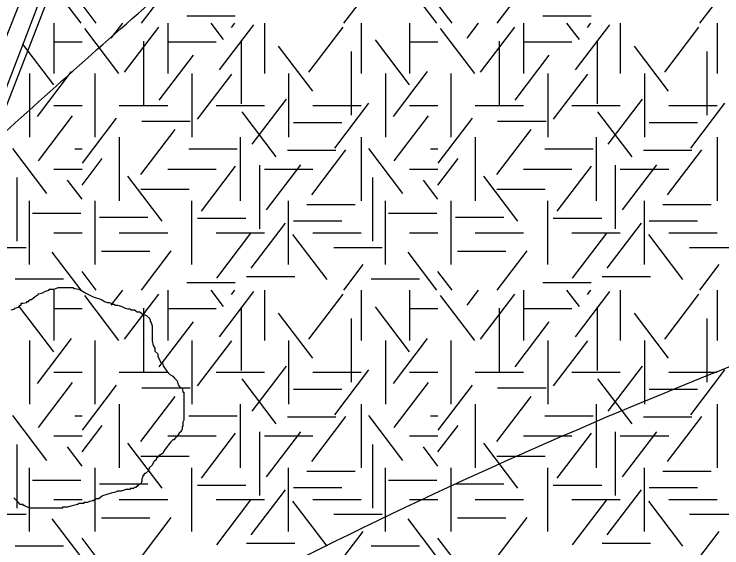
# Model space of a CAD drawing. Extents: x 419101 to 420177, y 4451541 to 4452254.
# Drawn here: x 419832.5 to 419852.14, y 4451559.13 to 4451573.95 of the extents above; entities that cross this region are included whole.
import ezdxf

# ---------------------------------------------------------------- set-up
doc = ezdxf.new("R2010")
doc.units = 0
for name, color, linetype in [('2_KADASTRO', 7, 'Continuous'), ('3_HALİHAZIR', 7, 'Continuous'), ('Level 27', 7, 'Continuous'), ('Level 3', 7, 'Continuous'), ('Level 41', 7, 'Continuous')]:
    doc.layers.add(name, color=color, linetype=linetype)

msp = doc.modelspace()

# ---------------------------------------------------------------- linework, layer by layer
at = {"layer": '2_KADASTRO'}
msp.add_lwpolyline([(419820.264, 4451544.16), (419824.813, 4451554.446), (419833.565, 4451576.576), (419844.774, 4451607.102), (419842.324, 4451608.225), (419840.963, 4451614.622), (419846.138, 4451628.013), (419847.053, 4451634.549), (419851.843, 4451647.558), (419857.463, 4451659.852), (419863.066, 4451672.719), (419864.62, 4451681.733)], dxfattribs=at)
at = {"layer": '3_HALİHAZIR'}
msp.add_lwpolyline([(419829.301, 4451563.74), (419837.458, 4451584.756), (419842.995, 4451599.096)], dxfattribs=at)
for points in [[(419830.585, 4451569.182), (419835.774, 4451573.831), (419840.974, 4451578.331), (419857.814, 4451590.841), (419892.084, 4451597.601), (419927.345, 4451605.321), (419938.763, 4451608.51), (419942.048, 4451608.213)], [(419823.158, 4451549.789), (419823.164, 4451549.79), (419829.854, 4451552.83), (419838.324, 4451557.73), (419864.054, 4451568.471), (419874.464, 4451571.841), (419888.954, 4451576.141), (419895.924, 4451578.691), (419906.074, 4451583.863), (419936.516, 4451595.874), (419942.649, 4451595.582)]]:
    msp.add_spline(points, degree=3, dxfattribs=at)
at = {"layer": 'Level 27'}
msp.add_lwpolyline([(419821.645, 4451544.146), (419841.853, 4451596.911), (419841.086, 4451597.205), (419843.589, 4451603.724), (419844.35, 4451603.432)], dxfattribs=at)
at = {"layer": 'Level 3'}
for points in [[(419833.265, 4451566.21), (419833.369, 4451566.262), (419833.472, 4451566.288), (419833.472, 4451566.314), (419833.498, 4451566.314), (419833.524, 4451566.314), (419833.602, 4451566.314), (419833.732, 4451566.366), (419833.836, 4451566.366), (419833.913, 4451566.366), (419833.965, 4451566.366), (419834.043, 4451566.366), (419834.095, 4451566.366), (419834.121, 4451566.366), (419834.173, 4451566.34), (419834.303, 4451566.314), (419834.484, 4451566.21), (419834.692, 4451566.106), (419834.925, 4451566.028), (419835.003, 4451565.976), (419835.081, 4451565.95), (419835.133, 4451565.95), (419835.185, 4451565.924), (419835.236, 4451565.898), (419835.262, 4451565.898), (419835.314, 4451565.872), (419835.366, 4451565.872), (419835.47, 4451565.846), (419835.574, 4451565.794), (419835.651, 4451565.768), (419835.703, 4451565.768), (419835.755, 4451565.742), (419835.807, 4451565.742), (419835.833, 4451565.742), (419835.911, 4451565.691), (419835.989, 4451565.691), (419836.041, 4451565.639), (419836.092, 4451565.613), (419836.17, 4451565.587), (419836.222, 4451565.535), (419836.248, 4451565.535), (419836.274, 4451565.457), (419836.274, 4451565.431), (419836.3, 4451565.379), (419836.326, 4451565.301), (419836.326, 4451565.275), (419836.326, 4451565.197), (419836.326, 4451565.145), (419836.326, 4451565.067), (419836.326, 4451565.041), (419836.326, 4451564.963), (419836.326, 4451564.886), (419836.352, 4451564.756), (419836.404, 4451564.678), (419836.404, 4451564.6), (419836.482, 4451564.522), (419836.482, 4451564.444), (419836.533, 4451564.366), (419836.559, 4451564.288), (419836.611, 4451564.262), (419836.637, 4451564.184), (419836.689, 4451564.106), (419836.741, 4451564.029), (419836.819, 4451563.951), (419836.897, 4451563.899), (419836.948, 4451563.847), (419836.974, 4451563.821), (419837.026, 4451563.769), (419837.052, 4451563.665), (419837.104, 4451563.587), (419837.156, 4451563.561), (419837.182, 4451563.483), (419837.182, 4451563.457), (419837.208, 4451563.457), (419837.208, 4451563.431), (419837.208, 4451563.405), (419837.208, 4451563.353), (419837.208, 4451563.25), (419837.208, 4451563.198), (419837.208, 4451563.12), (419837.208, 4451563.042), (419837.208, 4451562.964), (419837.208, 4451562.886), (419837.208, 4451562.808), (419837.208, 4451562.756), (419837.208, 4451562.678), (419837.182, 4451562.626), (419837.182, 4451562.522), (419837.156, 4451562.496), (419837.156, 4451562.419), (419837.13, 4451562.393), (419837.13, 4451562.367), (419837.078, 4451562.315), (419837.026, 4451562.237), (419837, 4451562.237), (419837, 4451562.211), (419836.974, 4451562.185), (419836.948, 4451562.159), (419836.948, 4451562.133), (419836.923, 4451562.133), (419836.897, 4451562.133)], [(419832.409, 4451565.742), (419832.513, 4451565.768), (419832.513, 4451565.794), (419832.616, 4451565.82), (419832.668, 4451565.872), (419832.694, 4451565.872), (419832.694, 4451565.898), (419832.694, 4451565.924), (419832.746, 4451565.924), (419832.85, 4451565.95), (419832.85, 4451565.976), (419832.876, 4451565.976), (419832.902, 4451565.976), (419832.902, 4451566.002), (419832.954, 4451566.028), (419832.98, 4451566.028), (419833.031, 4451566.08), (419833.109, 4451566.132), (419833.161, 4451566.158), (419833.161, 4451566.184), (419833.265, 4451566.21)], [(419836.897, 4451562.133), (419836.845, 4451562.081), (419836.689, 4451561.873), (419836.637, 4451561.795), (419836.611, 4451561.743), (419836.585, 4451561.743), (419836.559, 4451561.717), (419836.533, 4451561.717), (419836.533, 4451561.691), (419836.507, 4451561.691), (419836.507, 4451561.665), (419836.482, 4451561.665), (419836.482, 4451561.639), (419836.456, 4451561.639), (419836.43, 4451561.562), (419836.404, 4451561.562), (419836.378, 4451561.536), (419836.326, 4451561.432), (419836.248, 4451561.354), (419836.222, 4451561.276), (419836.144, 4451561.198), (419836.118, 4451561.198), (419836.092, 4451561.172), (419836.092, 4451561.146), (419836.066, 4451561.146), (419836.066, 4451561.12), (419836.041, 4451561.042), (419836.041, 4451560.99), (419836.015, 4451560.912), (419835.937, 4451560.886), (419835.937, 4451560.86), (419835.911, 4451560.86), (419835.911, 4451560.834), (419835.885, 4451560.834), (419835.885, 4451560.808), (419835.859, 4451560.808), (419835.833, 4451560.808), (419835.807, 4451560.783), (419835.781, 4451560.783), (419835.755, 4451560.783), (419835.729, 4451560.783), (419835.703, 4451560.757), (419835.677, 4451560.757), (419835.651, 4451560.757), (419835.625, 4451560.757), (419835.6, 4451560.757), (419835.522, 4451560.731), (419835.47, 4451560.705), (419835.392, 4451560.705), (419835.366, 4451560.705), (419835.314, 4451560.679), (419835.185, 4451560.653), (419834.951, 4451560.575), (419834.847, 4451560.497), (419834.769, 4451560.497), (419834.744, 4451560.471), (419834.718, 4451560.471), (419834.692, 4451560.445), (419834.666, 4451560.445), (419834.588, 4451560.419), (419834.536, 4451560.393), (419834.51, 4451560.393), (419834.484, 4451560.393), (419834.458, 4451560.393), (419834.432, 4451560.393), (419834.432, 4451560.367), (419834.406, 4451560.367), (419834.38, 4451560.367), (419834.303, 4451560.367), (419834.251, 4451560.341), (419834.147, 4451560.315), (419834.069, 4451560.289), (419833.965, 4451560.263), (419833.913, 4451560.263), (419833.887, 4451560.263), (419833.862, 4451560.263), (419833.836, 4451560.263), (419833.836, 4451560.237), (419833.81, 4451560.237), (419833.784, 4451560.237), (419833.758, 4451560.237), (419833.732, 4451560.237), (419833.706, 4451560.237), (419833.68, 4451560.237), (419833.654, 4451560.237), (419833.628, 4451560.237), (419833.602, 4451560.237), (419833.524, 4451560.237), (419833.472, 4451560.237), (419833.395, 4451560.237), (419833.343, 4451560.237), (419833.317, 4451560.237), (419833.291, 4451560.237), (419833.239, 4451560.237), (419833.161, 4451560.237), (419833.135, 4451560.237), (419833.083, 4451560.237), (419833.057, 4451560.237), (419833.005, 4451560.237), (419832.98, 4451560.237), (419832.954, 4451560.237)], [(419832.954, 4451560.237), (419832.928, 4451560.237), (419832.798, 4451560.289), (419832.772, 4451560.315), (419832.746, 4451560.315), (419832.746, 4451560.341), (419832.668, 4451560.341), (419832.616, 4451560.393), (419832.539, 4451560.471), (419832.487, 4451560.523)]]:
    msp.add_lwpolyline(points, dxfattribs=at)
at = {"layer": 'Level 41'}
for p, q in [((419834.353, 4451573.701), (419833.551, 4451574.757)), ((419836.029, 4451573.701), (419836.858, 4451574.792)), ((419844.232, 4451573.701), (419843.43, 4451574.757)), ((419845.908, 4451573.701), (419846.737, 4451574.792)), ((419841.649, 4451573.701), (419842.186, 4451574.407)), ((419851.528, 4451573.701), (419852.065, 4451574.407)), ((419834.776, 4451573.701), (419834.382, 4451574.219)), ((419844.655, 4451573.701), (419844.261, 4451574.219)), ((419837.291, 4451573.907), (419838.634, 4451573.907)), ((419847.17, 4451573.907), (419848.513, 4451573.907)), ((419833.594, 4451573.701), (419833.594, 4451572.303)), ((419833.594, 4451573.701), (419833.594, 4451572.303)), ((419835.403, 4451572.303), (419834.454, 4451573.553)), ((419835.192, 4451573.284), (419835.509, 4451573.701)), ((419835.563, 4451572.338), (419836.512, 4451573.588)), ((419836.758, 4451573.701), (419836.758, 4451572.303)), ((419838.307, 4451573.249), (419837.963, 4451573.701)), ((419838.2, 4451572.407), (419839.15, 4451573.657)), ((419838.533, 4451573.581), (419838.624, 4451573.701)), ((419839.444, 4451573.701), (419839.444, 4451572.303)), ((419840.677, 4451572.338), (419841.626, 4451573.588)), ((419842.13, 4451573.701), (419842.13, 4451572.303)), ((419843.473, 4451573.701), (419843.473, 4451572.303)), ((419843.473, 4451573.701), (419843.473, 4451572.303)), ((419845.282, 4451572.303), (419844.333, 4451573.553)), ((419845.071, 4451573.284), (419845.388, 4451573.701)), ((419845.442, 4451572.338), (419846.391, 4451573.588)), ((419846.637, 4451573.701), (419846.637, 4451572.303)), ((419848.186, 4451573.249), (419847.842, 4451573.701)), ((419848.079, 4451572.407), (419849.029, 4451573.657)), ((419848.412, 4451573.581), (419848.503, 4451573.701)), ((419849.323, 4451573.701), (419849.323, 4451572.303)), ((419850.556, 4451572.338), (419851.505, 4451573.588)), ((419852.009, 4451573.701), (419852.009, 4451572.303)), ((419833.594, 4451573.187), (419834.382, 4451573.187)), ((419836.083, 4451573.199), (419836.083, 4451571.432)), ((419836.758, 4451573.187), (419838.101, 4451573.187)), ((419838.8, 4451573.234), (419838.8, 4451571.467)), ((419843.474, 4451571.987), (419842.525, 4451573.236)), ((419843.473, 4451573.187), (419844.261, 4451573.187)), ((419845.962, 4451573.199), (419845.962, 4451571.432)), ((419846.637, 4451573.187), (419847.98, 4451573.187)), ((419848.679, 4451573.234), (419848.679, 4451571.467)), ((419833.595, 4451571.987), (419832.737, 4451573.116)), ((419840.784, 4451571.812), (419839.835, 4451573.061)), ((419850.663, 4451571.812), (419849.714, 4451573.061)), ((419836.523, 4451571.566), (419837.472, 4451572.816)), ((419841.848, 4451572.913), (419841.848, 4451571.146)), ((419846.402, 4451571.566), (419847.351, 4451572.816)), ((419851.727, 4451572.913), (419851.727, 4451571.146)), ((419832.923, 4451572.303), (419832.923, 4451570.536)), ((419832.923, 4451572.303), (419832.923, 4451570.536)), ((419833.143, 4451571.11), (419834.092, 4451572.36)), ((419834.744, 4451570.536), (419834.744, 4451572.303)), ((419837.43, 4451572.303), (419837.43, 4451570.536)), ((419837.589, 4451571.041), (419838.538, 4451572.291)), ((419840.116, 4451572.303), (419840.116, 4451570.536)), ((419842.802, 4451572.303), (419842.802, 4451570.536)), ((419842.802, 4451572.303), (419842.802, 4451570.536)), ((419843.022, 4451571.11), (419843.971, 4451572.36)), ((419844.623, 4451570.536), (419844.623, 4451572.303)), ((419847.309, 4451572.303), (419847.309, 4451570.536)), ((419847.468, 4451571.041), (419848.417, 4451572.291)), ((419849.995, 4451572.303), (419849.995, 4451570.536)), ((419839.106, 4451570.34), (419840.057, 4451571.589)), ((419848.985, 4451570.34), (419849.936, 4451571.589)), ((419833.594, 4451571.419), (419834.382, 4451571.419)), ((419835.415, 4451571.419), (419836.758, 4451571.419)), ((419838.101, 4451571.419), (419839.444, 4451571.419)), ((419840.787, 4451571.419), (419842.13, 4451571.419)), ((419841.397, 4451570.235), (419842.346, 4451571.485)), ((419843.473, 4451571.419), (419844.261, 4451571.419)), ((419845.294, 4451571.419), (419846.637, 4451571.419)), ((419847.98, 4451571.419), (419849.323, 4451571.419)), ((419850.666, 4451571.419), (419852.009, 4451571.419)), ((419851.276, 4451570.235), (419852.225, 4451571.485)), ((419839.772, 4451569.99), (419838.822, 4451571.239)), ((419849.651, 4451569.99), (419848.701, 4451571.239)), ((419833.169, 4451569.884), (419834.119, 4451571.133)), ((419834.392, 4451569.815), (419835.341, 4451571.064)), ((419843.048, 4451569.884), (419843.998, 4451571.133)), ((419844.271, 4451569.815), (419845.22, 4451571.064)), ((419836.039, 4451570.985), (419837.382, 4451570.985)), ((419840.247, 4451570.949), (419841.59, 4451570.949)), ((419845.918, 4451570.985), (419847.261, 4451570.985)), ((419850.126, 4451570.949), (419851.469, 4451570.949)), ((419836.017, 4451569.498), (419836.966, 4451570.748)), ((419845.896, 4451569.498), (419846.845, 4451570.748)), ((419835.415, 4451570.536), (419835.415, 4451568.769)), ((419838.773, 4451570.536), (419838.773, 4451568.769)), ((419842.13, 4451570.536), (419842.13, 4451568.769)), ((419845.294, 4451570.536), (419845.294, 4451568.769)), ((419848.652, 4451570.536), (419848.652, 4451568.769)), ((419852.009, 4451570.536), (419852.009, 4451568.769)), ((419833.408, 4451568.972), (419832.459, 4451570.221)), ((419834.178, 4451570.212), (419834.382, 4451570.212)), ((419837.345, 4451570.212), (419838.688, 4451570.212)), ((419843.287, 4451568.972), (419842.338, 4451570.221)), ((419844.057, 4451570.212), (419844.261, 4451570.212)), ((419847.224, 4451570.212), (419848.567, 4451570.212)), ((419840.087, 4451570.179), (419841.43, 4451570.179)), ((419840.757, 4451568.938), (419841.707, 4451570.188)), ((419849.966, 4451570.179), (419851.309, 4451570.179)), ((419850.636, 4451568.938), (419851.586, 4451570.188)), ((419834.382, 4451569.206), (419834.941, 4451569.942)), ((419844.261, 4451569.206), (419844.82, 4451569.942)), ((419833.594, 4451569.652), (419834.382, 4451569.652)), ((419836.758, 4451569.652), (419838.101, 4451569.652)), ((419837.694, 4451568.482), (419838.644, 4451569.732)), ((419839.305, 4451569.764), (419839.305, 4451567.996)), ((419839.444, 4451569.652), (419840.787, 4451569.652)), ((419839.505, 4451568.518), (419840.454, 4451569.767)), ((419843.473, 4451569.652), (419844.261, 4451569.652)), ((419846.637, 4451569.652), (419847.98, 4451569.652)), ((419847.573, 4451568.482), (419848.523, 4451569.732)), ((419849.184, 4451569.764), (419849.184, 4451567.996)), ((419849.323, 4451569.652), (419850.666, 4451569.652)), ((419849.384, 4451568.518), (419850.333, 4451569.767)), ((419836.602, 4451568.201), (419835.653, 4451569.451)), ((419846.481, 4451568.201), (419845.532, 4451569.451)), ((419832.569, 4451569.414), (419832.569, 4451567.646)), ((419834.382, 4451568.812), (419833.976, 4451569.346)), ((419842.448, 4451569.414), (419842.448, 4451567.646)), ((419844.261, 4451568.812), (419843.855, 4451569.346)), ((419836.012, 4451569.092), (419837.355, 4451569.092)), ((419845.891, 4451569.092), (419847.234, 4451569.092)), ((419832.923, 4451567.001), (419832.923, 4451568.769)), ((419834.744, 4451567.001), (419834.744, 4451568.769)), ((419837.43, 4451567.001), (419837.43, 4451568.769)), ((419840.116, 4451567.001), (419840.116, 4451568.769)), ((419840.621, 4451568.671), (419841.964, 4451568.671)), ((419842.802, 4451567.001), (419842.802, 4451568.769)), ((419844.623, 4451567.001), (419844.623, 4451568.769)), ((419847.309, 4451567.001), (419847.309, 4451568.769)), ((419849.995, 4451567.001), (419849.995, 4451568.769)), ((419850.5, 4451568.671), (419851.843, 4451568.671)), ((419833.005, 4451568.426), (419834.348, 4451568.426)), ((419834.867, 4451568.32), (419836.21, 4451568.32)), ((419837.584, 4451568.286), (419838.927, 4451568.286)), ((419842.884, 4451568.426), (419844.227, 4451568.426)), ((419844.746, 4451568.32), (419846.089, 4451568.32)), ((419847.463, 4451568.286), (419848.806, 4451568.286)), ((419839.08, 4451566.904), (419840.029, 4451568.154)), ((419840.247, 4451568.215), (419841.59, 4451568.215)), ((419848.959, 4451566.904), (419849.908, 4451568.154)), ((419850.126, 4451568.215), (419851.469, 4451568.215)), ((419833.594, 4451567.885), (419834.382, 4451567.885)), ((419835.415, 4451567.885), (419836.758, 4451567.885)), ((419838.101, 4451567.885), (419839.444, 4451567.885)), ((419838.12, 4451566.625), (419839.069, 4451567.874)), ((419840.787, 4451567.885), (419842.13, 4451567.885)), ((419843.473, 4451567.885), (419844.261, 4451567.885)), ((419845.294, 4451567.885), (419846.637, 4451567.885)), ((419847.98, 4451567.885), (419849.323, 4451567.885)), ((419847.999, 4451566.625), (419848.948, 4451567.874)), ((419850.666, 4451567.885), (419852.009, 4451567.885)), ((419841.183, 4451566.59), (419840.233, 4451567.839)), ((419851.062, 4451566.59), (419850.112, 4451567.839)), ((419831.487, 4451567.478), (419832.83, 4451567.478)), ((419841.366, 4451567.478), (419842.709, 4451567.478)), ((419851.245, 4451567.478), (419852.588, 4451567.478)), ((419834.353, 4451566.292), (419833.551, 4451567.348)), ((419834.921, 4451567.374), (419836.263, 4451567.374)), ((419836.029, 4451566.292), (419836.858, 4451567.383)), ((419844.232, 4451566.292), (419843.43, 4451567.348)), ((419844.8, 4451567.374), (419846.142, 4451567.374)), ((419845.908, 4451566.292), (419846.737, 4451567.383)), ((419841.649, 4451566.292), (419842.186, 4451566.998)), ((419851.528, 4451566.292), (419852.065, 4451566.998)), ((419834.776, 4451566.292), (419834.382, 4451566.81)), ((419844.655, 4451566.292), (419844.261, 4451566.81)), ((419832.526, 4451566.604), (419833.869, 4451566.604)), ((419837.291, 4451566.498), (419838.634, 4451566.498)), ((419838.943, 4451566.673), (419840.286, 4451566.673)), ((419842.405, 4451566.604), (419843.748, 4451566.604)), ((419847.17, 4451566.498), (419848.513, 4451566.498)), ((419848.822, 4451566.673), (419850.165, 4451566.673)), ((419833.594, 4451566.292), (419833.594, 4451564.894)), ((419833.594, 4451566.292), (419833.594, 4451564.894)), ((419835.192, 4451565.875), (419835.509, 4451566.292)), ((419836.758, 4451566.292), (419836.758, 4451564.894)), ((419838.307, 4451565.84), (419837.963, 4451566.292)), ((419838.533, 4451566.172), (419838.624, 4451566.292)), ((419839.444, 4451566.292), (419839.444, 4451564.894)), ((419842.13, 4451566.292), (419842.13, 4451564.894)), ((419843.473, 4451566.292), (419843.473, 4451564.894)), ((419843.473, 4451566.292), (419843.473, 4451564.894)), ((419845.071, 4451565.875), (419845.388, 4451566.292)), ((419846.637, 4451566.292), (419846.637, 4451564.894)), ((419848.186, 4451565.84), (419847.842, 4451566.292)), ((419848.412, 4451566.172), (419848.503, 4451566.292)), ((419849.323, 4451566.292), (419849.323, 4451564.894)), ((419852.009, 4451566.292), (419852.009, 4451564.894)), ((419835.403, 4451564.894), (419834.454, 4451566.144)), ((419835.563, 4451564.929), (419836.512, 4451566.179)), ((419838.2, 4451564.998), (419839.15, 4451566.248)), ((419840.677, 4451564.929), (419841.626, 4451566.179)), ((419845.282, 4451564.894), (419844.333, 4451566.144)), ((419845.442, 4451564.929), (419846.391, 4451566.179)), ((419848.079, 4451564.998), (419849.029, 4451566.248)), ((419850.556, 4451564.929), (419851.505, 4451566.179)), ((419833.595, 4451564.578), (419832.646, 4451565.827)), ((419833.594, 4451565.778), (419834.382, 4451565.778)), ((419836.083, 4451565.79), (419836.083, 4451564.023)), ((419836.758, 4451565.778), (419838.101, 4451565.778)), ((419838.8, 4451565.825), (419838.8, 4451564.058)), ((419843.474, 4451564.578), (419842.525, 4451565.827)), ((419843.473, 4451565.778), (419844.261, 4451565.778)), ((419845.962, 4451565.79), (419845.962, 4451564.023)), ((419846.637, 4451565.778), (419847.98, 4451565.778)), ((419848.679, 4451565.825), (419848.679, 4451564.058)), ((419840.784, 4451564.403), (419839.835, 4451565.652)), ((419841.848, 4451565.504), (419841.848, 4451563.737)), ((419850.663, 4451564.403), (419849.714, 4451565.652)), ((419851.727, 4451565.504), (419851.727, 4451563.737)), ((419836.523, 4451564.157), (419837.472, 4451565.407)), ((419846.402, 4451564.157), (419847.351, 4451565.407)), ((419833.143, 4451563.701), (419834.092, 4451564.951)), ((419843.022, 4451563.701), (419843.971, 4451564.951)), ((419832.923, 4451564.894), (419832.923, 4451563.127)), ((419832.923, 4451564.894), (419832.923, 4451563.127)), ((419834.744, 4451563.127), (419834.744, 4451564.894)), ((419837.43, 4451564.894), (419837.43, 4451563.127)), ((419837.589, 4451563.632), (419838.538, 4451564.882)), ((419840.116, 4451564.894), (419840.116, 4451563.127)), ((419842.802, 4451564.894), (419842.802, 4451563.127)), ((419842.802, 4451564.894), (419842.802, 4451563.127)), ((419844.623, 4451563.127), (419844.623, 4451564.894)), ((419847.309, 4451564.894), (419847.309, 4451563.127)), ((419847.468, 4451563.632), (419848.417, 4451564.882)), ((419849.995, 4451564.894), (419849.995, 4451563.127)), ((419839.106, 4451562.931), (419840.057, 4451564.18)), ((419848.985, 4451562.931), (419849.936, 4451564.18)), ((419833.594, 4451564.01), (419834.382, 4451564.01)), ((419835.415, 4451564.01), (419836.758, 4451564.01)), ((419838.101, 4451564.01), (419839.444, 4451564.01)), ((419840.787, 4451564.01), (419842.13, 4451564.01)), ((419841.397, 4451562.826), (419842.346, 4451564.076)), ((419843.473, 4451564.01), (419844.261, 4451564.01)), ((419845.294, 4451564.01), (419846.637, 4451564.01)), ((419847.98, 4451564.01), (419849.323, 4451564.01)), ((419850.666, 4451564.01), (419852.009, 4451564.01)), ((419851.276, 4451562.826), (419852.225, 4451564.076)), ((419839.772, 4451562.581), (419838.822, 4451563.83)), ((419849.651, 4451562.581), (419848.701, 4451563.83)), ((419833.169, 4451562.475), (419834.119, 4451563.724)), ((419834.392, 4451562.406), (419835.341, 4451563.655)), ((419836.039, 4451563.576), (419837.382, 4451563.576)), ((419840.247, 4451563.54), (419841.59, 4451563.54)), ((419843.048, 4451562.475), (419843.998, 4451563.724)), ((419844.271, 4451562.406), (419845.22, 4451563.655)), ((419845.918, 4451563.576), (419847.261, 4451563.576)), ((419850.126, 4451563.54), (419851.469, 4451563.54)), ((419836.017, 4451562.089), (419836.966, 4451563.339)), ((419845.896, 4451562.089), (419846.845, 4451563.339)), ((419835.415, 4451563.127), (419835.415, 4451561.36)), ((419838.773, 4451563.127), (419838.773, 4451561.36)), ((419842.13, 4451563.127), (419842.13, 4451561.36)), ((419845.294, 4451563.127), (419845.294, 4451561.36)), ((419848.652, 4451563.127), (419848.652, 4451561.36)), ((419852.009, 4451563.127), (419852.009, 4451561.36)), ((419833.408, 4451561.563), (419832.459, 4451562.812)), ((419834.178, 4451562.803), (419834.382, 4451562.803)), ((419837.345, 4451562.803), (419838.688, 4451562.803)), ((419840.087, 4451562.77), (419841.43, 4451562.77)), ((419840.757, 4451561.529), (419841.707, 4451562.779)), ((419843.287, 4451561.563), (419842.338, 4451562.812)), ((419844.057, 4451562.803), (419844.261, 4451562.803)), ((419847.224, 4451562.803), (419848.567, 4451562.803)), ((419849.966, 4451562.77), (419851.309, 4451562.77)), ((419850.636, 4451561.529), (419851.586, 4451562.779)), ((419834.382, 4451561.797), (419834.941, 4451562.533)), ((419839.305, 4451562.355), (419839.305, 4451560.587)), ((419839.505, 4451561.109), (419840.454, 4451562.358)), ((419844.261, 4451561.797), (419844.82, 4451562.533)), ((419849.184, 4451562.355), (419849.184, 4451560.587)), ((419849.384, 4451561.109), (419850.333, 4451562.358)), ((419833.594, 4451562.243), (419834.382, 4451562.243)), ((419836.758, 4451562.243), (419838.101, 4451562.243)), ((419837.694, 4451561.073), (419838.644, 4451562.323)), ((419839.444, 4451562.243), (419840.787, 4451562.243)), ((419843.473, 4451562.243), (419844.261, 4451562.243)), ((419846.637, 4451562.243), (419847.98, 4451562.243)), ((419847.573, 4451561.073), (419848.523, 4451562.323)), ((419849.323, 4451562.243), (419850.666, 4451562.243)), ((419832.569, 4451562.005), (419832.569, 4451560.237)), ((419836.602, 4451560.792), (419835.653, 4451562.042)), ((419842.448, 4451562.005), (419842.448, 4451560.237)), ((419846.481, 4451560.792), (419845.532, 4451562.042)), ((419834.382, 4451561.403), (419833.976, 4451561.937)), ((419844.261, 4451561.403), (419843.855, 4451561.937)), ((419836.012, 4451561.683), (419837.355, 4451561.683)), ((419845.891, 4451561.683), (419847.234, 4451561.683)), ((419832.923, 4451559.592), (419832.923, 4451561.36)), ((419834.744, 4451559.592), (419834.744, 4451561.36)), ((419837.43, 4451559.592), (419837.43, 4451561.36)), ((419840.116, 4451559.592), (419840.116, 4451561.36)), ((419840.621, 4451561.262), (419841.964, 4451561.262)), ((419842.802, 4451559.592), (419842.802, 4451561.36)), ((419844.623, 4451559.592), (419844.623, 4451561.36)), ((419847.309, 4451559.592), (419847.309, 4451561.36)), ((419849.995, 4451559.592), (419849.995, 4451561.36)), ((419850.5, 4451561.262), (419851.843, 4451561.262)), ((419833.005, 4451561.017), (419834.348, 4451561.017)), ((419842.884, 4451561.017), (419844.227, 4451561.017)), ((419834.867, 4451560.911), (419836.21, 4451560.911)), ((419837.584, 4451560.877), (419838.927, 4451560.877)), ((419840.247, 4451560.806), (419841.59, 4451560.806)), ((419844.746, 4451560.911), (419846.089, 4451560.911)), ((419847.463, 4451560.877), (419848.806, 4451560.877)), ((419850.126, 4451560.806), (419851.469, 4451560.806)), ((419839.08, 4451559.495), (419840.029, 4451560.745)), ((419848.959, 4451559.495), (419849.908, 4451560.745)), ((419833.594, 4451560.476), (419834.382, 4451560.476)), ((419835.415, 4451560.476), (419836.758, 4451560.476)), ((419838.101, 4451560.476), (419839.444, 4451560.476)), ((419838.12, 4451559.216), (419839.069, 4451560.465)), ((419841.183, 4451559.181), (419840.233, 4451560.43)), ((419840.787, 4451560.476), (419842.13, 4451560.476)), ((419843.473, 4451560.476), (419844.261, 4451560.476)), ((419845.294, 4451560.476), (419846.637, 4451560.476)), ((419847.98, 4451560.476), (419849.323, 4451560.476)), ((419847.999, 4451559.216), (419848.948, 4451560.465)), ((419851.062, 4451559.181), (419850.112, 4451560.43)), ((419850.666, 4451560.476), (419852.009, 4451560.476)), ((419831.487, 4451560.069), (419832.83, 4451560.069)), ((419841.366, 4451560.069), (419842.709, 4451560.069)), ((419851.245, 4451560.069), (419852.588, 4451560.069)), ((419834.353, 4451558.883), (419833.551, 4451559.939)), ((419834.921, 4451559.965), (419836.263, 4451559.965)), ((419836.029, 4451558.883), (419836.858, 4451559.974)), ((419844.232, 4451558.883), (419843.43, 4451559.939)), ((419844.8, 4451559.965), (419846.142, 4451559.965)), ((419845.908, 4451558.883), (419846.737, 4451559.974)), ((419841.649, 4451558.883), (419842.186, 4451559.589)), ((419851.528, 4451558.883), (419852.065, 4451559.589)), ((419834.776, 4451558.883), (419834.382, 4451559.401)), ((419838.943, 4451559.264), (419840.286, 4451559.264)), ((419844.655, 4451558.883), (419844.261, 4451559.401)), ((419848.822, 4451559.264), (419850.165, 4451559.264)), ((419832.526, 4451559.195), (419833.869, 4451559.195)), ((419842.405, 4451559.195), (419843.748, 4451559.195))]:
    msp.add_line(p, q, dxfattribs=at)

doc.saveas('drawing.dxf')
